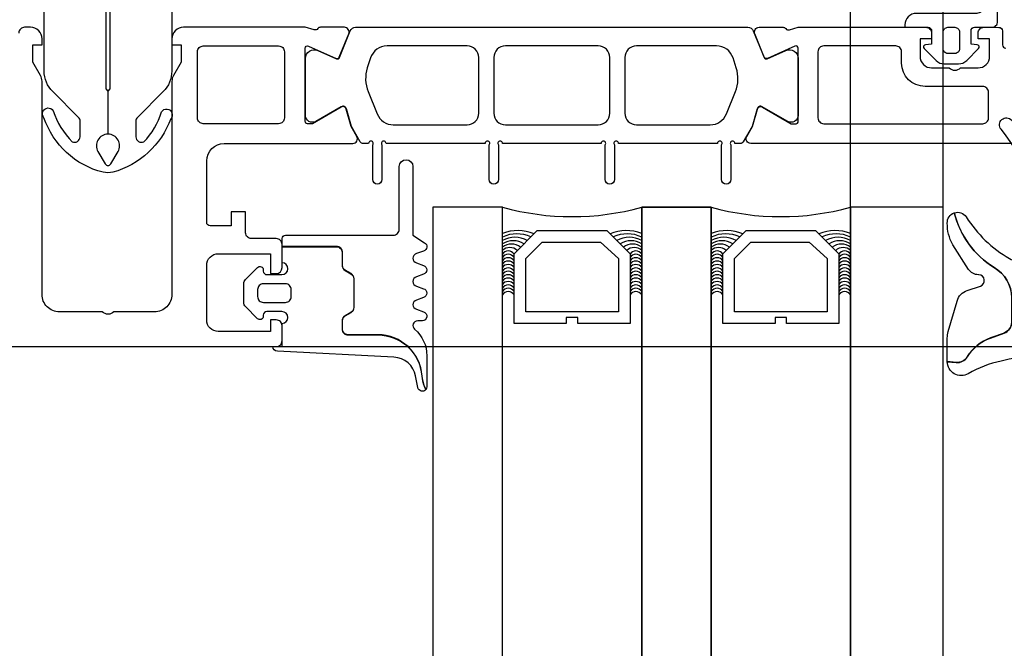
# Model space of a CAD drawing. Header units: millimetres. Extents: x 373037 to 682063, y 76092 to 274210.
# Tile 430 of 552: x 681510 to 681595, y 261149 to 261203. Entities that reach past the tile are written whole.
import ezdxf

# ---------------------------------------------------------------- set-up
doc = ezdxf.new("R2010")
doc.units = ezdxf.units.MM
doc.header["$LTSCALE"] = 100
doc.layers.get('0').update_dxf_attribs({"linetype": 'CONTINUOUS'})
doc.layers.add('PUDORYS', color=253, linetype='CONTINUOUS')

# ---------------------------------------------------------------- blocks, each defined once
blk = doc.blocks.new('284336')
for points in [[(-0.7, -9.6), (-10, -9.6, 0.414511), (-10.51, -10.11), (-10.51, -15.51, -1), (-11.69, -15.51), (-11.69, -9.605), (-12.695, -8.948, -0.668884), (-12.6, -8.233), (-11.993, -8.006, 0.766384), (-11.993, -7.214), (-12.6, -6.987, -0.76831), (-12.6, -6.233), (-11.993, -6.006, 0.766384), (-11.993, -5.214), (-12.6, -4.987, -0.76831), (-12.6, -4.233), (-11.993, -4.006, 0.766384), (-11.993, -3.214), (-12.6, -2.987, -0.877523), (-12.5, -2.22), (-12.1, -2.22, 0.698129), (-11.835, -1.497, -0.220231), (-12.89, 0.782), (-12.89, 3.454, -0.157143), (-12.817, 3.682), (-12.688, 3.424, -0.067482), (-12.476, 2.53, 0.393136), (-8.659, -1.02), (-6.1, -1.02, -0.414214), (-5.61, -1.51), (-5.61, -2.221, -0.267949), (-5.855, -2.646), (-6.355, -2.934, 0.267949), (-6.61, -3.376), (-6.61, -5.844, 0.267949), (-6.355, -6.286), (-5.855, -6.574, -0.267949), (-5.61, -6.999), (-5.61, -8.11, 0.414215), (-5.1, -8.62), (-0.41, -8.62), (-0.41, -9.31, -0.414212), (-0.7, -9.6)], [(-0.41, 0), (-0.41, -2, 0.990243), (-0.4, -3.02), (0.9, -3.02, 0.414214), (1.21, -2.71), (1.21, -2.61, -0.668123), (1.705, -2.405), (2.746, -3.445, -0.199004), (2.89, -3.792), (2.89, -5.428, -0.199038), (2.746, -5.775), (1.705, -6.815, -0.668191), (1.21, -6.61), (1.21, -6.51, 0.414214), (0.9, -6.2), (-0.4, -6.2, 0.990269), (-0.41, -7.22), (-0.41, -8.6), (-5.1, -8.6, -0.414215), (-5.59, -8.11), (-5.59, -6.999, 0.267949), (-5.845, -6.557), (-6.345, -6.268, -0.267949), (-6.59, -5.844), (-6.59, -3.376, -0.267949), (-6.345, -2.952), (-5.845, -2.663, 0.267949), (-5.59, -2.221), (-5.59, -1.51, 0.414214), (-6.1, -1), (-8.659, -1, -0.393156), (-12.456, 2.532, 0.067572), (-12.669, 3.432), (-12.803, 3.7, -0.637545), (-12.117, 3.529), (-11.923, 2.531, 0.344315), (-10.055, 0.907), (0, 0.38, -0.406913), (0.39, 0), (-0.41, 0)], [(1.7, -4.31, 0.414235), (1.2, -3.81), (-0.7, -3.81, 0.414214), (-1.2, -4.31), (-1.2, -4.91, 0.414214), (-0.7, -5.41), (1.2, -5.41, 0.414235), (1.7, -4.91), (1.7, -4.31)]]:
    blk.add_lwpolyline(points, format="xyb", close=True)
blk = doc.blocks.new('284325')
for points in [[(0.836, -5.231, -0.560316), (0.937, -4.729), (1.943, -4.363, 0.3153), (2.14, -4.081), (2.14, -1.886, 0.451558), (1.802, -1.588), (0.905, -1.702, -0.399586), (0.568, -1.462), (0.297, -0.069, -0.415977), (0.528, 0.288, 0.024107), (6.149, 1.242, 0.076636), (8.992, 2.341, -0.577615), (10.79, 1.299), (10.015, 1.369, 0.283171), (9.078, 0.899, -0.168429), (7.068, -0.736), (5.898, -1.161, 0.315302), (5.24, -2.101), (5.24, -4.21, 0.269719), (6.757, -6.818, -0.194797), (10.185, -11.528, -0.342663), (9.166, -11.166, 0.119207), (5.433, -7.586, 0.578571), (3.63, -8.623), (3.629, -11.77, 0.176415), (6.159, -18.716, -1), (5.24, -19.487, -0.176415), (2.43, -11.771), (2.43, -8.891, 0.208286), (0.836, -5.231)], [(8.954, -6.65), (10.325, -8.78, -0.134555), (10.789, -10.631, -0.339795), (10.194, -11.525, 0.194788), (6.762, -6.809, -0.269736), (5.25, -4.21), (5.25, -2.101, -0.315302), (5.901, -1.171), (7.071, -0.745, 0.168429), (9.086, 0.894, -0.283167), (10.014, 1.359), (10.79, 1.289), (10.791, -0.743, -0.070852), (10.712, -1.302), (9.95, -3.927, -0.241839), (9.08, -4.826), (7.933, -5.215, 0.836024), (8.08, -6.191), (8.112, -6.191, -0.255349), (8.954, -6.65)]]:
    blk.add_lwpolyline(points, format="xyb", close=True)
blk = doc.blocks.new('244748_a')
blk.add_lwpolyline([(8.317, -1.695, 0.082248), (6.343, -0.896, -1.09695), (6.943, -0.101, -0.315353), (11.26, -5.152, -0.480529), (10.87, -5.64), (4.269, -5.64), (4.079, -5.45), (-16.527, -5.45), (-16.717, -5.64), (-20.426, -5.64, 0.574019), (-21.926, -4.784), (-22.99, -5.403, 0.524827), (-22.99, -5.897), (-21.926, -6.516, 0.574021), (-20.426, -5.66), (-16.717, -5.66), (-16.527, -5.85), (4.079, -5.85), (4.269, -5.66), (10.87, -5.66, -0.480529), (11.26, -6.148, -0.326229), (6.881, -11.091, -1.09695), (6.281, -10.297, 0.081457), (8.317, -9.605, 0.599203), (7.485, -8.05), (5.524, -8.05, 0.198965), (5.171, -8.197), (2.217, -11.15), (0.929, -12.01, -0.738038), (0.509, -11.62), (0.866, -11, 1), (0.346, -10.7), (0, -11.3), (-0.979, -11.3, 0.619205), (-1.45, -12.061), (-1.275, -12.426, -0.808139), (-2.038, -13.038), (-3.632, -11.444, 0.198906), (-4.339, -11.151), (-14.987, -11.15, -0.198936), (-16.755, -10.418), (-18.976, -8.197, 0.198942), (-19.33, -8.05), (-20.666, -8.05, 0.500217), (-21.094, -8.731, 0.122037), (-18.497, -10.274, -1.093735), (-19.1, -11.066, -0.240768), (-23.705, -6.07, -0.106226), (-23.705, -5.23, -0.256232), (-19.005, -0.132, -1.093735), (-18.402, -0.924, 0.116856), (-21.094, -2.569, 0.500217), (-20.666, -3.25), (-19.33, -3.25, 0.198942), (-18.976, -3.104), (-16.755, -0.882, -0.198936), (-14.987, -0.149), (-4.339, -0.149, 0.198907), (-3.632, 0.144), (-2.038, 1.738, -0.808139), (-1.275, 1.126), (-1.45, 0.761, 0.619205), (-0.979, 0), (0, 0), (0.346, -0.6, 1), (0.866, -0.3), (0.509, 0.32, -0.738038), (0.929, 0.71), (2.217, -0.15), (5.171, -3.104, 0.198965), (5.524, -3.25), (7.485, -3.25, 0.599203)], format="xyb", close=True)
blk = doc.blocks.new('246426')
for points in [[(-1.84, 0.643), (-2.861, -0.378, 0.198926), (-3.154, -1.085), (-3.154, -2.312, 0.198926), (-2.861, -3.019), (-1.84, -4.04, 0.637051), (-1.5, -3.916), (-1.454, -3.398), (-0.301, -3.398, -0.41484), (-0.001, -3.699), (-0.004, -5.19, 0.414232), (0.496, -5.69), (2.145, -5.69, 0.071862), (2.201, -5.682, 0.157876), (3.727, -4.638, 0.360336), (3.48, 2.389, 0.964062), (2.537, 1.485, -0.403385), (2.251, -4.337, -0.190964), (2.114, -4.391), (1.696, -4.391, -0.414214), (1.196, -3.891), (1.196, 1.31, 0.414201), (0.196, 2.31), (-0.004, 2.31), (-0.004, 0.302, -0.414214), (-0.304, 0.002), (-1.454, 0.002), (-1.5, 0.519, 0.637051), (-1.84, 0.643)], [(-2.254, -1.398, -0.414214), (-1.854, -0.998), (-0.404, -0.998, -0.414214), (-0.004, -1.398), (-0.004, -1.998, -0.414214), (-0.404, -2.398), (-1.854, -2.398, -0.414214), (-2.254, -1.998), (-2.254, -1.398)]]:
    blk.add_lwpolyline(points, format="xyb", close=True)

msp = doc.modelspace()

# ---------------------------------------------------------------- linework, layer by layer
at = {"layer": 'PUDORYS', "color": 252, "true_color": 0x939598}
for p, q in [((681551.638, 261186.654), (681545.638, 261186.654)), ((681551.638, 261186.654), (681545.638, 261186.654)), ((681545.638, 261186.654), (681545.638, 260843.66)), ((681551.638, 260843.66), (681551.638, 261186.654)), ((681569.638, 261186.654), (681563.638, 261186.654)), ((681569.638, 261186.654), (681563.638, 261186.654)), ((681563.638, 261186.654), (681563.638, 260843.66)), ((681569.638, 260843.66), (681569.638, 261186.654)), ((681589.638, 261186.654), (681581.638, 261186.654)), ((681589.638, 261186.654), (681581.638, 261186.654)), ((681581.638, 261186.654), (681581.638, 260843.66)), ((681589.638, 260843.66), (681589.638, 261186.654))]:
    msp.add_line(p, q, dxfattribs=at)
at = {"layer": 'PUDORYS', "color": 252, "ltscale": 15, "true_color": 0x939598}
for points in [[(655063.637, 249619.154), (681589.64, 249619.154), (681589.64, 273245.154), (655063.637, 273245.154)], [(681581.64, 273237.154), (655071.637, 273237.154), (655071.637, 249627.154), (681581.64, 249627.154)], [(681382.638, 261174.654), (681611.638, 261174.654), (681611.638, 261239.654), (681382.638, 261239.654)], [(681545.638, 260843.66), (681551.638, 260843.66), (681551.638, 261186.654), (681545.638, 261186.654)], [(681563.638, 261186.654), (681569.638, 261186.654), (681569.638, 260843.66), (681563.638, 260843.66)]]:
    msp.add_lwpolyline(points, close=True, dxfattribs=at)
at = {"layer": 'PUDORYS', "color": 252, "true_color": 0x939598}
for points in [[(681383.638, 261174.654), (681532.138, 261174.654, 0.414214), (681532.638, 261175.154), (681532.638, 261176.454, 0.41422), (681532.138, 261176.954), (681531.638, 261176.954), (681531.638, 261175.954), (681527.138, 261175.954, -0.414214), (681526.138, 261176.954), (681526.138, 261181.654, -0.414214), (681527.138, 261182.654), (681531.638, 261182.654), (681531.638, 261180.954), (681532.138, 261180.954, 0.414201), (681532.638, 261181.454), (681532.638, 261183.454, 0.414214), (681532.138, 261183.954), (681529.995, 261183.954, -0.414214), (681529.495, 261184.454), (681529.495, 261186.254), (681528.244, 261186.254), (681528.244, 261185.054), (681526.438, 261185.054, -0.414214), (681526.138, 261185.354), (681526.138, 261190.653, -0.414167), (681527.638, 261192.153), (681534.636, 261192.154), (681538.736, 261192.154, 0.57735), (681539.082, 261192.754), (681538.584, 261193.617), (681538.156, 261195.11, 0.488701), (681537.717, 261195.286), (681535.251, 261193.854), (681534.831, 261193.854, -0.432566), (681534.636, 261194.054), (681534.636, 261200.359, -0.548397), (681534.918, 261200.545), (681537.301, 261199.476, 0.425336), (681537.569, 261199.584), (681538.385, 261201.607, 0.531563), (681538.014, 261202.157), (681535.95, 261202.157, 0.231306), (681535.713, 261202.041, -0.306185), (681535.394, 261201.937), (681534.636, 261202.154), (681524.133, 261202.154, 0.414214), (681523.133, 261201.154), (681523.133, 261200.654), (681523.933, 261200.654), (681523.933, 261199.154), (681523.272, 261198.011, 0.13165), (681523.138, 261197.511), (681523.138, 261179.146, -0.414214), (681521.638, 261177.646), (681518.137, 261177.646, -0.399985), (681517.137, 261177.646), (681513.438, 261177.646, -0.414214), (681511.938, 261179.146), (681511.938, 261197.511, 0.13165), (681511.804, 261198.011), (681511.144, 261199.154), (681511.144, 261200.654), (681511.944, 261200.654), (681511.944, 261201.154, 0.414214), (681510.944, 261202.154), (681510.438, 261202.154, 0.414214), (681509.938, 261201.654)], [(681383.638, 261174.654), (681532.138, 261174.654, 0.414214), (681532.638, 261175.154), (681532.638, 261176.454, 0.41422), (681532.138, 261176.954), (681531.638, 261176.954), (681531.638, 261175.954), (681527.138, 261175.954, -0.414214), (681526.138, 261176.954), (681526.138, 261181.654, -0.414214), (681527.138, 261182.654), (681531.638, 261182.654), (681531.638, 261180.954), (681532.138, 261180.954, 0.414201), (681532.638, 261181.454), (681532.638, 261183.454, 0.414214), (681532.138, 261183.954), (681529.995, 261183.954, -0.414214), (681529.495, 261184.454), (681529.495, 261186.254), (681528.244, 261186.254), (681528.244, 261185.054), (681526.438, 261185.054, -0.414214), (681526.138, 261185.354), (681526.138, 261190.653, -0.414167), (681527.638, 261192.153), (681534.636, 261192.154), (681538.736, 261192.154, 0.57735), (681539.082, 261192.754), (681538.584, 261193.617), (681538.156, 261195.11, 0.488701), (681537.717, 261195.286), (681535.251, 261193.854), (681534.831, 261193.854, -0.432566), (681534.636, 261194.054), (681534.636, 261200.359, -0.548397), (681534.918, 261200.545), (681537.301, 261199.476, 0.425336), (681537.569, 261199.584), (681538.385, 261201.607, 0.531563), (681538.014, 261202.157), (681535.95, 261202.157, 0.231306), (681535.713, 261202.041, -0.306185), (681535.394, 261201.937), (681534.636, 261202.154), (681524.133, 261202.154, 0.414214), (681523.133, 261201.154), (681523.133, 261200.654), (681523.933, 261200.654), (681523.933, 261199.154), (681523.272, 261198.011, 0.13165), (681523.138, 261197.511), (681523.138, 261179.146, -0.414214), (681521.638, 261177.646), (681518.137, 261177.646, -0.399985), (681517.137, 261177.646), (681513.438, 261177.646, -0.414214), (681511.938, 261179.146), (681511.938, 261197.511, 0.13165), (681511.804, 261198.011), (681511.144, 261199.154), (681511.144, 261200.654), (681511.944, 261200.654), (681511.944, 261201.154, 0.414214), (681510.944, 261202.154), (681510.438, 261202.154, 0.414214), (681509.938, 261201.654)], [(681605.438, 261192.154), (681577.138, 261192.154), (681573.038, 261192.154, -0.57735), (681572.692, 261192.754), (681573.19, 261193.617), (681573.618, 261195.11, -0.488701), (681574.057, 261195.286), (681576.523, 261193.854), (681576.943, 261193.854, 0.432566), (681577.138, 261194.054), (681577.138, 261200.359, 0.548397), (681576.856, 261200.545), (681574.473, 261199.476, -0.425336), (681574.205, 261199.584), (681573.389, 261201.607, -0.531563), (681573.76, 261202.157), (681575.824, 261202.157, -0.231306), (681576.061, 261202.041, 0.306185), (681576.38, 261201.937), (681577.138, 261202.154), (681577.138, 261202.154), (681588.138, 261202.154, -0.414426), (681588.638, 261201.654), (681588.638, 261201.161), (681587.638, 261201.161), (681587.638, 261199.661, 0.414214), (681588.638, 261198.661), (681590.138, 261198.661, 0.399985), (681591.138, 261198.661), (681592.638, 261198.661, 0.414214), (681593.638, 261199.661), (681593.638, 261201.154), (681592.638, 261201.154), (681592.638, 261201.654, -0.414456), (681593.139, 261202.154), (681594.438, 261202.153, -0.413971), (681594.738, 261201.853), (681594.738, 261200.655, 0.414214), (681595.038, 261200.355)], [(681605.438, 261192.154), (681577.138, 261192.154), (681573.038, 261192.154, -0.57735), (681572.692, 261192.754), (681573.19, 261193.617), (681573.618, 261195.11, -0.488701), (681574.057, 261195.286), (681576.523, 261193.854), (681576.943, 261193.854, 0.432566), (681577.138, 261194.054), (681577.138, 261200.359, 0.548397), (681576.856, 261200.545), (681574.473, 261199.476, -0.425336), (681574.205, 261199.584), (681573.389, 261201.607, -0.531563), (681573.76, 261202.157), (681575.824, 261202.157, -0.231306), (681576.061, 261202.041, 0.306185), (681576.38, 261201.937), (681577.138, 261202.154), (681577.138, 261202.154), (681588.138, 261202.154, -0.414426), (681588.638, 261201.654), (681588.638, 261201.161), (681587.638, 261201.161), (681587.638, 261199.661, 0.414214), (681588.638, 261198.661), (681590.138, 261198.661, 0.399985), (681591.138, 261198.661), (681592.638, 261198.661, 0.414214), (681593.638, 261199.661), (681593.638, 261201.154), (681592.638, 261201.154), (681592.638, 261201.654, -0.414456), (681593.139, 261202.154), (681594.438, 261202.153, -0.413971), (681594.738, 261201.853), (681594.738, 261200.655, 0.414214), (681595.038, 261200.355)]]:
    msp.add_lwpolyline(points, format="xyb", dxfattribs=at)
for points in [[(681538.977, 261202.154), (681550.888, 261202.155), (681572.799, 261202.154, -0.305837), (681573.263, 261201.842), (681574.186, 261199.554, 0.425336), (681574.453, 261199.447), (681576.071, 261200.163, -0.543753), (681577.128, 261199.479), (681577.128, 261194.574, -0.578182), (681576.227, 261194.056), (681574.035, 261195.317, 0.488505), (681573.596, 261195.14), (681573.162, 261193.626), (681572.399, 261192.305, -0.282478), (681572.123, 261192.155), (681571.678, 261192.155, 1.447009), (681571.328, 261192.023), (681571.328, 261189.055, -1), (681570.528, 261189.055), (681570.528, 261192.023, 1.447009), (681570.177, 261192.156), (681561.638, 261192.155, 1.447009), (681561.288, 261192.023), (681561.288, 261189.055, -1), (681560.488, 261189.055), (681560.488, 261192.023, 1.447009), (681560.138, 261192.156), (681551.638, 261192.155, 1.447009), (681551.288, 261192.023), (681551.288, 261189.055, -1), (681550.488, 261189.055), (681550.488, 261192.023, 1.447009), (681550.138, 261192.156), (681541.598, 261192.155, 1.447009), (681541.248, 261192.023), (681541.248, 261189.055, -1), (681540.448, 261189.055), (681540.448, 261192.023, 1.447009), (681540.098, 261192.156), (681539.653, 261192.155, -0.282478), (681539.377, 261192.305), (681538.614, 261193.626), (681538.18, 261195.14, 0.488505), (681537.741, 261195.317), (681535.549, 261194.056, -0.578182), (681534.648, 261194.574), (681534.648, 261199.479, -0.543753), (681535.705, 261200.163), (681537.323, 261199.447, 0.425336), (681537.591, 261199.554), (681538.513, 261201.842, -0.305837), (681538.977, 261202.154)], [(681538.977, 261202.154), (681550.888, 261202.155), (681572.799, 261202.154, -0.305837), (681573.263, 261201.842), (681574.186, 261199.554, 0.425336), (681574.453, 261199.447), (681576.071, 261200.163, -0.543753), (681577.128, 261199.479), (681577.128, 261194.574, -0.578182), (681576.227, 261194.056), (681574.035, 261195.317, 0.488505), (681573.596, 261195.14), (681573.162, 261193.626), (681572.399, 261192.305, -0.282478), (681572.123, 261192.155), (681571.678, 261192.155, 1.447009), (681571.328, 261192.023), (681571.328, 261189.055, -1), (681570.528, 261189.055), (681570.528, 261192.023, 1.447009), (681570.177, 261192.156), (681561.638, 261192.155, 1.447009), (681561.288, 261192.023), (681561.288, 261189.055, -1), (681560.488, 261189.055), (681560.488, 261192.023, 1.447009), (681560.138, 261192.156), (681551.638, 261192.155, 1.447009), (681551.288, 261192.023), (681551.288, 261189.055, -1), (681550.488, 261189.055), (681550.488, 261192.023, 1.447009), (681550.138, 261192.156), (681541.598, 261192.155, 1.447009), (681541.248, 261192.023), (681541.248, 261189.055, -1), (681540.448, 261189.055), (681540.448, 261192.023, 1.447009), (681540.098, 261192.156), (681539.653, 261192.155, -0.282478), (681539.377, 261192.305), (681538.614, 261193.626), (681538.18, 261195.14, 0.488505), (681537.741, 261195.317), (681535.549, 261194.056, -0.578182), (681534.648, 261194.574), (681534.648, 261199.479, -0.543753), (681535.705, 261200.163), (681537.323, 261199.447, 0.425336), (681537.591, 261199.554), (681538.513, 261201.842, -0.305837), (681538.977, 261202.154)], [(681525.338, 261200.054, -0.414214), (681525.838, 261200.554), (681532.338, 261200.554, -0.414214), (681532.838, 261200.054), (681532.838, 261194.354, -0.414214), (681532.338, 261193.854), (681525.838, 261193.854, -0.414214), (681525.338, 261194.354), (681525.338, 261200.054)], [(681525.338, 261200.054, -0.414214), (681525.838, 261200.554), (681532.338, 261200.554, -0.414214), (681532.838, 261200.054), (681532.838, 261194.354, -0.414214), (681532.338, 261193.854), (681525.838, 261193.854, -0.414214), (681525.338, 261194.354), (681525.338, 261200.054)], [(681548.588, 261200.556), (681541.688, 261200.555, 0.324916), (681540.261, 261199.519), (681539.985, 261198.669, 0.176429), (681540.057, 261196.617), (681540.836, 261194.693, 0.305619), (681542.226, 261193.755), (681548.588, 261193.755, 0.414218), (681549.588, 261194.755), (681549.588, 261199.556, 0.414218), (681548.588, 261200.556)], [(681548.588, 261200.556), (681541.688, 261200.555, 0.324916), (681540.261, 261199.519), (681539.985, 261198.669, 0.176429), (681540.057, 261196.617), (681540.836, 261194.693, 0.305619), (681542.226, 261193.755), (681548.588, 261193.755, 0.414218), (681549.588, 261194.755), (681549.588, 261199.556, 0.414218), (681548.588, 261200.556)], [(681559.888, 261200.555), (681551.888, 261200.555, 0.414214), (681550.888, 261199.555), (681550.888, 261194.755, 0.414214), (681551.888, 261193.755), (681559.888, 261193.755, 0.414214), (681560.888, 261194.755), (681560.888, 261199.555, 0.414214), (681559.888, 261200.555)], [(681559.888, 261200.555), (681551.888, 261200.555, 0.414214), (681550.888, 261199.555), (681550.888, 261194.755, 0.414214), (681551.888, 261193.755), (681559.888, 261193.755, 0.414214), (681560.888, 261194.755), (681560.888, 261199.555, 0.414214), (681559.888, 261200.555)], [(681570.089, 261200.555), (681563.188, 261200.556, 0.414218), (681562.188, 261199.556), (681562.188, 261194.755, 0.414218), (681563.188, 261193.755), (681569.55, 261193.755, 0.305619), (681570.941, 261194.693), (681571.719, 261196.617, 0.176429), (681571.791, 261198.669), (681571.515, 261199.519, 0.324916), (681570.089, 261200.555)], [(681570.089, 261200.555), (681563.188, 261200.556, 0.414218), (681562.188, 261199.556), (681562.188, 261194.755, 0.414218), (681563.188, 261193.755), (681569.55, 261193.755, 0.305619), (681570.941, 261194.693), (681571.719, 261196.617, 0.176429), (681571.791, 261198.669), (681571.515, 261199.519, 0.324916), (681570.089, 261200.555)], [(681579.338, 261193.854), (681593.038, 261193.854, 0.414214), (681593.538, 261194.354), (681593.538, 261196.561, 0.414214), (681593.038, 261197.061), (681588.068, 261197.061, -0.411139), (681586.038, 261199.061), (681586.038, 261200.054, 0.414214), (681585.538, 261200.554), (681579.338, 261200.554, 0.414214), (681578.838, 261200.054), (681578.838, 261194.354, 0.414214), (681579.338, 261193.854)], [(681579.338, 261193.854), (681593.038, 261193.854, 0.414214), (681593.538, 261194.354), (681593.538, 261196.561, 0.414214), (681593.038, 261197.061), (681588.068, 261197.061, -0.411139), (681586.038, 261199.061), (681586.038, 261200.054, 0.414214), (681585.538, 261200.554), (681579.338, 261200.554, 0.414214), (681578.838, 261200.054), (681578.838, 261194.354, 0.414214), (681579.338, 261193.854)]]:
    msp.add_lwpolyline(points, format="xyb", close=True, dxfattribs=at)
for points in [[(681552.638, 261176.654), (681552.638, 261182.654), (681554.638, 261184.654), (681560.638, 261184.654), (681562.638, 261182.654), (681562.638, 261176.654), (681558.138, 261176.654), (681558.138, 261177.154), (681557.138, 261177.154), (681557.138, 261176.654)], [(681552.638, 261176.654), (681552.638, 261182.654), (681554.638, 261184.654), (681560.638, 261184.654), (681562.638, 261182.654), (681562.638, 261176.654), (681558.138, 261176.654), (681558.138, 261177.154), (681557.138, 261177.154), (681557.138, 261176.654)], [(681570.638, 261176.654), (681570.638, 261182.654), (681572.638, 261184.654), (681578.638, 261184.654), (681580.638, 261182.654), (681580.638, 261176.654), (681576.138, 261176.654), (681576.138, 261177.154), (681575.138, 261177.154), (681575.138, 261176.654)], [(681570.638, 261176.654), (681570.638, 261182.654), (681572.638, 261184.654), (681578.638, 261184.654), (681580.638, 261182.654), (681580.638, 261176.654), (681576.138, 261176.654), (681576.138, 261177.154), (681575.138, 261177.154), (681575.138, 261176.654)], [(681561.638, 261177.654), (681553.638, 261177.654), (681553.638, 261182.24), (681555.052, 261183.654), (681560.085, 261183.654), (681561.638, 261182.24)], [(681561.638, 261177.654), (681553.638, 261177.654), (681553.638, 261182.24), (681555.052, 261183.654), (681560.085, 261183.654), (681561.638, 261182.24)], [(681579.638, 261177.654), (681571.638, 261177.654), (681571.638, 261182.24), (681573.052, 261183.654), (681578.085, 261183.654), (681579.638, 261182.24)], [(681579.638, 261177.654), (681571.638, 261177.654), (681571.638, 261182.24), (681573.052, 261183.654), (681578.085, 261183.654), (681579.638, 261182.24)]]:
    msp.add_lwpolyline(points, close=True, dxfattribs=at)
for centre, radius, start, end in [((681557.638, 261208.546), 22.699, 254.67278, 285.32722), ((681557.638, 261208.546), 22.699, 254.67278, 285.32722), ((681575.638, 261208.546), 22.699, 254.67278, 285.32722), ((681575.638, 261208.546), 22.699, 254.67278, 285.32722), ((681552.99, 261181.104), 3.546, 67.29382, 112.40905), ((681552.99, 261181.104), 3.546, 67.29382, 112.40905), ((681562.287, 261181.104), 3.546, 67.59095, 112.70618), ((681562.287, 261181.104), 3.546, 67.59095, 112.70618), ((681570.99, 261181.104), 3.546, 67.29382, 112.40905), ((681570.99, 261181.104), 3.546, 67.29382, 112.40905), ((681580.287, 261181.104), 3.546, 67.59095, 112.70618), ((681580.287, 261181.104), 3.546, 67.59095, 112.70618), ((681552.876, 261181.47), 2.897, 65.30667, 115.29515), ((681552.876, 261181.47), 2.897, 65.30667, 115.29515), ((681552.708, 261181.819), 2.248, 61.52734, 118.40281), ((681552.708, 261181.819), 2.248, 61.52734, 118.40281), ((681552.563, 261182.063), 1.712, 57.29495, 122.68565), ((681552.563, 261182.063), 1.712, 57.29495, 122.68565), ((681562.401, 261181.47), 2.897, 64.70485, 114.69333), ((681562.401, 261181.47), 2.897, 64.70485, 114.69333), ((681562.569, 261181.819), 2.248, 61.59719, 118.47266), ((681562.569, 261181.819), 2.248, 61.59719, 118.47266), ((681562.714, 261182.063), 1.712, 57.31435, 122.70505), ((681562.714, 261182.063), 1.712, 57.31435, 122.70505), ((681570.876, 261181.47), 2.897, 65.30667, 115.29515), ((681570.876, 261181.47), 2.897, 65.30667, 115.29515), ((681570.708, 261181.819), 2.248, 61.52734, 118.40281), ((681570.708, 261181.819), 2.248, 61.52734, 118.40281), ((681570.563, 261182.063), 1.712, 57.29495, 122.68565), ((681570.563, 261182.063), 1.712, 57.29495, 122.68565), ((681580.401, 261181.47), 2.897, 64.70485, 114.69333), ((681580.401, 261181.47), 2.897, 64.70485, 114.69333), ((681580.569, 261181.819), 2.248, 61.59719, 118.47266), ((681580.569, 261181.819), 2.248, 61.59719, 118.47266), ((681580.714, 261182.063), 1.712, 57.31435, 122.70505), ((681580.714, 261182.063), 1.712, 57.31435, 122.70505), ((681552.424, 261182.224), 1.263, 51.96563, 128.49956), ((681552.424, 261182.224), 1.263, 51.96563, 128.49956), ((681552.276, 261182.314), 0.879, 43.99491, 136.49644), ((681552.276, 261182.314), 0.879, 43.99491, 136.49644), ((681562.852, 261182.224), 1.263, 51.50044, 128.03437), ((681562.852, 261182.224), 1.263, 51.50044, 128.03437), ((681563, 261182.314), 0.879, 43.50356, 136.00509), ((681563, 261182.314), 0.879, 43.50356, 136.00509), ((681570.424, 261182.224), 1.263, 51.96563, 128.49956), ((681570.424, 261182.224), 1.263, 51.96563, 128.49956), ((681570.276, 261182.314), 0.879, 43.99491, 136.49644), ((681570.276, 261182.314), 0.879, 43.99491, 136.49644), ((681580.852, 261182.224), 1.263, 51.50044, 128.03437), ((681580.852, 261182.224), 1.263, 51.50044, 128.03437), ((681581, 261182.314), 0.879, 43.50356, 136.00509), ((681581, 261182.314), 0.879, 43.50356, 136.00509), ((681552.138, 261182.302), 0.596, 33.03656, 146.96344), ((681552.138, 261182.302), 0.596, 33.03656, 146.96344), ((681552.138, 261182.009), 0.596, 33.03656, 146.96344), ((681552.138, 261182.009), 0.596, 33.03656, 146.96344), ((681552.138, 261181.717), 0.596, 33.03656, 146.96344), ((681552.138, 261181.717), 0.596, 33.03656, 146.96344), ((681563.138, 261182.302), 0.596, 33.03656, 146.96344), ((681563.138, 261182.302), 0.596, 33.03656, 146.96344), ((681563.138, 261182.009), 0.596, 33.03656, 146.96344), ((681563.138, 261182.009), 0.596, 33.03656, 146.96344), ((681563.138, 261181.717), 0.596, 33.03656, 146.96344), ((681563.138, 261181.717), 0.596, 33.03656, 146.96344), ((681570.138, 261182.302), 0.596, 33.03656, 146.96344), ((681570.138, 261182.302), 0.596, 33.03656, 146.96344), ((681570.138, 261182.009), 0.596, 33.03656, 146.96344), ((681570.138, 261182.009), 0.596, 33.03656, 146.96344), ((681570.138, 261181.717), 0.596, 33.03656, 146.96344), ((681570.138, 261181.717), 0.596, 33.03656, 146.96344), ((681581.138, 261182.302), 0.596, 33.03656, 146.96344), ((681581.138, 261182.302), 0.596, 33.03656, 146.96344), ((681581.138, 261182.009), 0.596, 33.03656, 146.96344), ((681581.138, 261182.009), 0.596, 33.03656, 146.96344), ((681581.138, 261181.717), 0.596, 33.03656, 146.96344), ((681581.138, 261181.717), 0.596, 33.03656, 146.96344), ((681552.138, 261181.424), 0.596, 33.03656, 146.96344), ((681552.138, 261181.424), 0.596, 33.03656, 146.96344), ((681552.138, 261181.132), 0.596, 33.03656, 146.96344), ((681552.138, 261181.132), 0.596, 33.03656, 146.96344), ((681552.138, 261180.839), 0.596, 33.03656, 146.96344), ((681552.138, 261180.839), 0.596, 33.03656, 146.96344), ((681563.138, 261181.424), 0.596, 33.03656, 146.96344), ((681563.138, 261181.424), 0.596, 33.03656, 146.96344), ((681563.138, 261181.132), 0.596, 33.03656, 146.96344), ((681563.138, 261181.132), 0.596, 33.03656, 146.96344), ((681563.138, 261180.839), 0.596, 33.03656, 146.96344), ((681563.138, 261180.839), 0.596, 33.03656, 146.96344), ((681570.138, 261181.424), 0.596, 33.03656, 146.96344), ((681570.138, 261181.424), 0.596, 33.03656, 146.96344), ((681570.138, 261181.132), 0.596, 33.03656, 146.96344), ((681570.138, 261181.132), 0.596, 33.03656, 146.96344), ((681570.138, 261180.839), 0.596, 33.03656, 146.96344), ((681570.138, 261180.839), 0.596, 33.03656, 146.96344), ((681581.138, 261181.424), 0.596, 33.03656, 146.96344), ((681581.138, 261181.424), 0.596, 33.03656, 146.96344), ((681581.138, 261181.132), 0.596, 33.03656, 146.96344), ((681581.138, 261181.132), 0.596, 33.03656, 146.96344), ((681581.138, 261180.839), 0.596, 33.03656, 146.96344), ((681581.138, 261180.839), 0.596, 33.03656, 146.96344), ((681552.138, 261180.547), 0.596, 33.03656, 146.96344), ((681552.138, 261180.547), 0.596, 33.03656, 146.96344), ((681552.138, 261180.254), 0.596, 33.03656, 146.96344), ((681552.138, 261180.254), 0.596, 33.03656, 146.96344), ((681552.138, 261179.962), 0.596, 33.03656, 146.96344), ((681552.138, 261179.962), 0.596, 33.03656, 146.96344), ((681563.138, 261180.547), 0.596, 33.03656, 146.96344), ((681563.138, 261180.547), 0.596, 33.03656, 146.96344), ((681563.138, 261180.254), 0.596, 33.03656, 146.96344), ((681563.138, 261180.254), 0.596, 33.03656, 146.96344), ((681563.138, 261179.962), 0.596, 33.03656, 146.96344), ((681563.138, 261179.962), 0.596, 33.03656, 146.96344), ((681570.138, 261180.547), 0.596, 33.03656, 146.96344), ((681570.138, 261180.547), 0.596, 33.03656, 146.96344), ((681570.138, 261180.254), 0.596, 33.03656, 146.96344), ((681570.138, 261180.254), 0.596, 33.03656, 146.96344), ((681570.138, 261179.962), 0.596, 33.03656, 146.96344), ((681570.138, 261179.962), 0.596, 33.03656, 146.96344), ((681581.138, 261180.547), 0.596, 33.03656, 146.96344), ((681581.138, 261180.547), 0.596, 33.03656, 146.96344), ((681581.138, 261180.254), 0.596, 33.03656, 146.96344), ((681581.138, 261180.254), 0.596, 33.03656, 146.96344), ((681581.138, 261179.962), 0.596, 33.03656, 146.96344), ((681581.138, 261179.962), 0.596, 33.03656, 146.96344), ((681552.138, 261179.669), 0.596, 33.03656, 146.96344), ((681552.138, 261179.669), 0.596, 33.03656, 146.96344), ((681552.138, 261179.377), 0.596, 33.03656, 146.96344), ((681552.138, 261179.377), 0.596, 33.03656, 146.96344), ((681552.138, 261179.084), 0.596, 33.03656, 146.96344), ((681552.138, 261179.084), 0.596, 33.03656, 146.96344), ((681563.138, 261179.669), 0.596, 33.03656, 146.96344), ((681563.138, 261179.669), 0.596, 33.03656, 146.96344), ((681563.138, 261179.377), 0.596, 33.03656, 146.96344), ((681563.138, 261179.377), 0.596, 33.03656, 146.96344), ((681563.138, 261179.084), 0.596, 33.03656, 146.96344), ((681563.138, 261179.084), 0.596, 33.03656, 146.96344), ((681570.138, 261179.669), 0.596, 33.03656, 146.96344), ((681570.138, 261179.669), 0.596, 33.03656, 146.96344), ((681570.138, 261179.377), 0.596, 33.03656, 146.96344), ((681570.138, 261179.377), 0.596, 33.03656, 146.96344), ((681570.138, 261179.084), 0.596, 33.03656, 146.96344), ((681570.138, 261179.084), 0.596, 33.03656, 146.96344), ((681581.138, 261179.669), 0.596, 33.03656, 146.96344), ((681581.138, 261179.669), 0.596, 33.03656, 146.96344), ((681581.138, 261179.377), 0.596, 33.03656, 146.96344), ((681581.138, 261179.377), 0.596, 33.03656, 146.96344), ((681581.138, 261179.084), 0.596, 33.03656, 146.96344), ((681581.138, 261179.084), 0.596, 33.03656, 146.96344), ((681552.138, 261178.792), 0.596, 33.03656, 146.96344), ((681552.138, 261178.792), 0.596, 33.03656, 146.96344), ((681563.138, 261178.792), 0.596, 33.03656, 146.96344), ((681563.138, 261178.792), 0.596, 33.03656, 146.96344), ((681570.138, 261178.792), 0.596, 33.03656, 146.96344), ((681570.138, 261178.792), 0.596, 33.03656, 146.96344), ((681581.138, 261178.792), 0.596, 33.03656, 146.96344), ((681581.138, 261178.792), 0.596, 33.03656, 146.96344)]:
    msp.add_arc(centre, radius, start, end, dxfattribs=at)

# ---------------------------------------------------------------- block references
for name, p, rotation in [('244748_a', (681511.977, 261213.377), 90), ('244748_a', (681511.977, 261213.377), 90), ('246426', (681588.638, 261202.159), 90), ('246426', (681588.638, 261202.159), 90), ('284325', (681600.778, 261174.654), 180), ('284325', (681600.778, 261174.654), 180), ('284336', (681532.228, 261174.654), 180), ('284336', (681532.228, 261174.654), 180)]:
    msp.add_blockref(name, p, dxfattribs=dict(at, rotation=rotation))

doc.saveas('drawing.dxf')
